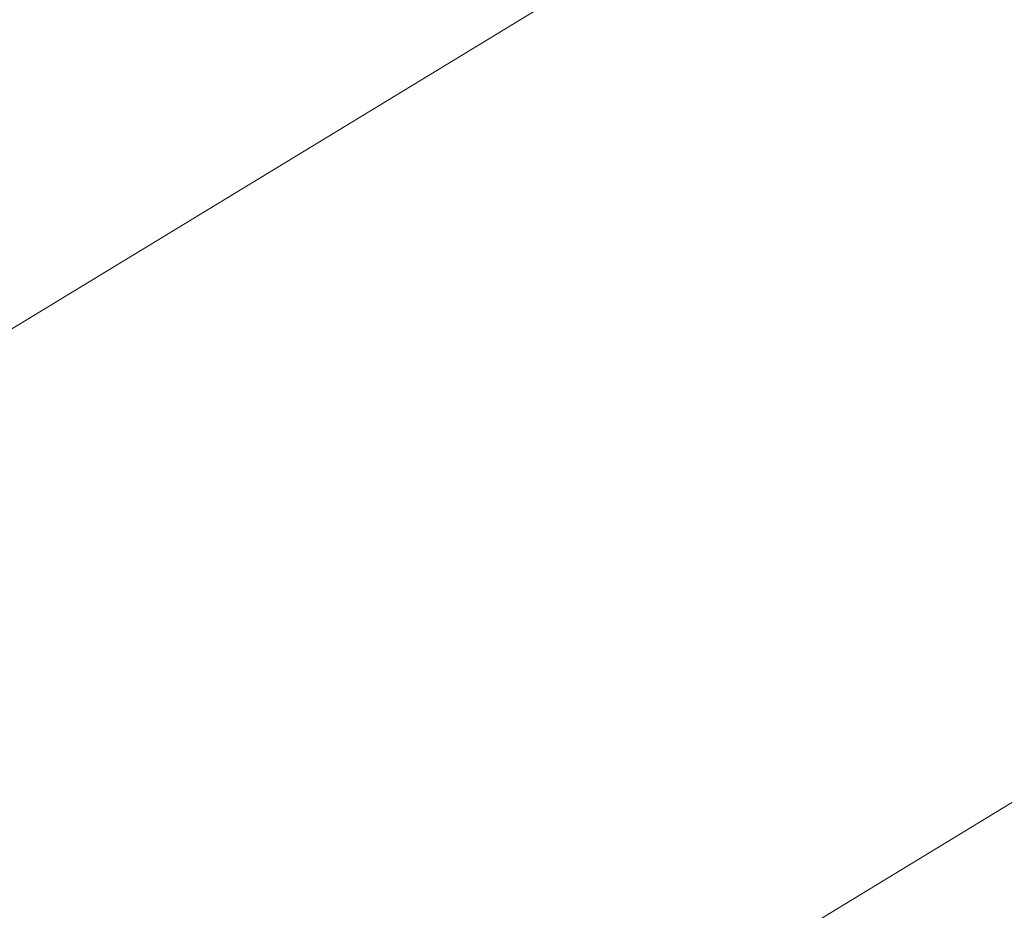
# Model space of a CAD drawing. Extents: x 1620613 to 1693141, y 557269 to 607790.
# Tile 665 of 1056: x 1620829.969 to 1620830.167, y 607313.892 to 607314.071. Entities that reach past the tile are written whole.
import ezdxf

# ---------------------------------------------------------------- set-up
doc = ezdxf.new("R2010")
doc.units = 0
doc.header["$LTSCALE"] = 10
doc.header["$MEASUREMENT"] = 0
doc.linetypes.add('DGN Style 2', pattern=[7.346996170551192, 4.408197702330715, -2.938798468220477])
doc.linetypes.add('DGN Style 3', pattern=[10.28579463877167, 7.346996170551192, -2.938798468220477])
doc.layers.add('DT_X_Contour_Minor', color=136, linetype='DGN Style 3', lineweight=0)
doc.layers.add('SV_X_Top_of_Bank', color=97, linetype='DGN Style 2', lineweight=0)

# ---------------------------------------------------------------- blocks, each defined once
blk = doc.blocks.new('*U1004')
at = {"layer": 'DT_X_Contour_Minor', "transparency": 33554559, "flags": 128}
for points, elevation in [([(-12.97496903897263, 53.37573901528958), (-18.23852390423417, 49.62931276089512), (-19.27099995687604, 48.89497000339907), (-20.11261888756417, 48.29755298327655), (-20.76338069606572, 47.83706170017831), (-21.22328538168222, 47.51349615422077), (-22.19522171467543, 46.83322234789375), (-22.74166912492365, 46.39068553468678), (-23.65205910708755, 45.57328044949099), (-24.92639166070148, 44.38100709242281), (-26.56466678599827, 42.81386546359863), (-31.41865721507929, 38.13499675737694), (-33.06481164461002, 36.56212443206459), (-34.36278211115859, 35.35265898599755), (-35.31256861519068, 34.50660041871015), (-35.91417115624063, 34.02394873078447), (-37.05419931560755, 33.22142006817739), (-37.44686802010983, 32.9528959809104), (-37.76985301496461, 32.7492202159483), (-38.02315429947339, 32.6103927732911), (-38.20677187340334, 32.53641365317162), (-38.60350712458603, 32.42560042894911), (-38.78020298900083, 32.35138943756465), (-39.0127391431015, 32.21186638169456), (-39.30111558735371, 32.00703126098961), (-39.64533232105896, 31.73688407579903), (-40.63769733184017, 30.92940882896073), (-41.02660875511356, 30.65951587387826), (-41.44906926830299, 30.45544344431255), (-41.90507887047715, 30.31719153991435), (-42.39463756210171, 30.24476016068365), (-43.74485952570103, 30.13937051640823), (-44.25464801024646, 30.10434035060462), (-44.7713469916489, 30.07829208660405), (-45.2949564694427, 30.06122572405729), (-45.82547644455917, 30.05314126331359), (-48.31736081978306, 30.03637154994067), (-50.71730723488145, 29.00671070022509), (-51.34218582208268, 28.73839608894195), (-52.18827312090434, 28.37473547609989), (-53.25556913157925, 27.91572886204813), (-54.54407385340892, 27.36137624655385), (-58.27503139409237, 25.75597460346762), (-59.63144519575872, 25.16984402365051), (-60.90246844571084, 24.61550351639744), (-62.08810114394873, 24.09295308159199), (-63.18834329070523, 23.60219271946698), (-66.00846827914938, 22.33588518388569), (-67.12218662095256, 21.83661336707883), (-68.34824790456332, 21.28852856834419), (-69.68665212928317, 20.6916307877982), (-71.13739929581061, 20.04592002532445), (-75.15584899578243, 18.25894068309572), (-76.6348157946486, 17.60056028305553), (-78.05787891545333, 16.96565358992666), (-79.42503835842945, 16.35422060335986), (-80.73629412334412, 15.7662613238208), (-84.15843792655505, 14.22966818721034), (-85.416614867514, 13.66403341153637), (-86.62453783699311, 13.11957393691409), (-87.78220683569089, 12.59628976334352), (-88.88962186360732, 12.09418089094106), (-91.77572330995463, 10.78345763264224), (-92.85674899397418, 10.29300645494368), (-93.93524996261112, 9.804695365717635), (-95.01122621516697, 9.31852436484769), (-96.08467775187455, 8.83449345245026), (-98.94384889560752, 7.546597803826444), (-99.9229301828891, 7.105634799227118), (-100.7157956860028, 6.74866752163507), (-101.32244540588, 6.475695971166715), (-101.7428793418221, 6.286720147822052), (-102.6157487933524, 5.894778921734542), (-102.9645121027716, 5.736403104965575), (-103.3561499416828, 5.555231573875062), (-103.7906623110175, 5.351264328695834), (-104.2680492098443, 5.124501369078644), (-105.5982469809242, 4.489405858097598), (-106.0508482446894, 4.273533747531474), (-106.4110037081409, 4.102239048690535), (-106.6787133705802, 3.975521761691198), (-106.8539772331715, 3.893381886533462), (-107.1980864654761, 3.7337787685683), (-107.3863440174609, 3.647221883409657), (-107.6930347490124, 3.507253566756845), (-108.1181586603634, 3.313873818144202), (-108.661715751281, 3.067082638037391), (-110.7965216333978, 2.098481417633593), (-111.1732024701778, 1.927646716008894), (-111.399154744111, 1.825253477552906), (-111.4743784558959, 1.791301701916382), (-111.4740036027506, 1.792018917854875), (-111.47424429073, 1.79208132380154), (-111.4752474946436, 1.791730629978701), (-111.4770132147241, 1.790966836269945), (-111.4898997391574, 1.784883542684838), (-111.4918796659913, 1.783998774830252), (-111.4932398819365, 1.783446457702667), (-111.4939803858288, 1.783226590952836), (-111.4951287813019, 1.783083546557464), (-111.4958629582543, 1.782857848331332), (-111.4972041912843, 1.782288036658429), (-111.4991524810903, 1.781374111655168), (-111.5017078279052, 1.780116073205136), (-111.5093314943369, 1.776302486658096), (-111.5127833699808, 1.774572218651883), (-111.5174212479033, 1.772241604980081), (-111.523245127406, 1.76931064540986), (-111.5302550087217, 1.765779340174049), (-111.5657351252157, 1.747899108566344), (-111.6409026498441, 1.582705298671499), (-111.7199048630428, 1.406909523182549), (-111.9246968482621, 0.9503195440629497), (-112.2552786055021, 0.2129353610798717), (-112.7116501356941, -0.8052430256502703), (-114.0963605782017, -3.894777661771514), (-114.6758191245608, -5.047626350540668), (-115.3756619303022, -6.189021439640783), (-116.1958889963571, -7.318962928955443), (-117.13650032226, -8.43745081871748), (-119.8053095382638, -11.40481372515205), (-120.6890922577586, -12.38773940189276), (-121.3388335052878, -13.11099425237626), (-121.7545332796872, -13.57457827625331), (-121.936191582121, -13.77849147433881), (-122.1085584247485, -13.97603223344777), (-122.1659047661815, -14.04122878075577), (-122.208668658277, -14.08866285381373), (-122.2368501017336, -14.11833445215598), (-122.2504490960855, -14.13024357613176), (-122.2672698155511, -14.13831794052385), (-122.5394817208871, -14.30356690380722), (-123.3435018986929, -14.79325802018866), (-124.6793303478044, -15.60739128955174), (-126.5469670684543, -16.74596671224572), (-132.2364093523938, -20.21475737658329), (-134.105265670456, -21.35392835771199), (-135.4447529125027, -22.1698483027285), (-136.2548710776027, -22.6625172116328), (-136.535620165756, -22.83193508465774), (-136.5784589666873, -22.85271469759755), (-136.9735989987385, -23.04533367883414), (-138.1268899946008, -23.60760591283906), (-140.0383319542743, -24.53953139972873), (-142.7079248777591, -25.84111013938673), (-150.8377072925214, -29.80485778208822), (-153.553987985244, -31.12529474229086), (-155.6054932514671, -32.11379489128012), (-156.9922230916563, -32.77035822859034), (-157.7141775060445, -33.09498475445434), (-158.7530220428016, -33.51807307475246), (-159.1169006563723, -33.66791115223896), (-159.429403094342, -33.80010914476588), (-159.6905293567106, -33.914667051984), (-159.900279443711, -34.01158487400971), (-160.3911114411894, -34.24651228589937), (-160.6043641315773, -34.31711445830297), (-160.875998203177, -34.35272541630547), (-161.2060136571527, -34.35334516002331), (-161.5944104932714, -34.31897368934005), (-162.7079772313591, -34.18066148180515), (-163.2592593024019, -34.23995228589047), (-164.0779304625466, -34.5215588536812), (-165.1639907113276, -35.02548118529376), (-166.5174400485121, -35.75171928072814), (-170.4831570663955, -37.98477522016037), (-171.9733739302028, -38.79770512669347), (-173.4697367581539, -39.56170289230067), (-174.9722455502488, -40.27676851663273), (-176.4809003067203, -40.94290199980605), (-180.5121742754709, -42.65401510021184), (-181.9454305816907, -43.25916436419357), (-183.2217440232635, -43.79127733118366), (-184.3411146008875, -44.25035400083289), (-185.3035423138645, -44.63639437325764), (-187.6607590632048, -45.56845363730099), (-188.439663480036, -45.87757573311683), (-189.0084641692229, -46.10589757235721), (-189.3671611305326, -46.25341915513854), (-189.5157543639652, -46.32014048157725), (-189.6318646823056, -46.39033034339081), (-189.947246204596, -46.58210706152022), (-190.8063080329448, -47.10479481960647), (-192.2090501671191, -47.95839361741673), (-194.1554726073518, -49.14290345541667), (-200.070839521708, -52.74281107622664), (-202.0672929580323, -53.95756140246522), (-203.620128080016, -54.90188166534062), (-204.7293448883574, -55.57577186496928), (-205.3949433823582, -55.97923200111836), (-206.5783816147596, -56.69455228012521), (-207.1627002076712, -57.0351443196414), (-208.0280773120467, -57.52043022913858), (-209.1745129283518, -58.15041000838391), (-210.602007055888, -58.92508365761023), (-217.9194495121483, -62.87784638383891), (-219.0398206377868, -63.30538070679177), (-219.2505596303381, -63.38580907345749), (-219.4026175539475, -63.44386517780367), (-219.4959944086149, -63.4795490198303), (-219.5306901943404, -63.49286059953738), (-219.5449708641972, -63.49852846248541), (-219.9455073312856, -63.65250679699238), (-221.1364062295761, -64.11019090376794), (-223.1176675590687, -64.87158078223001), (-225.8892913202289, -65.93667643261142), (-234.3341045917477, -69.18187252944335), (-237.1589949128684, -70.26825595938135), (-239.3000559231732, -71.09350917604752), (-240.7572876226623, -71.65763217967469), (-241.5306900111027, -71.96062497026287), (-242.6813239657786, -72.4204321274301), (-243.1614611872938, -72.6108825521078), (-243.7388973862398, -72.8373784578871), (-244.4136325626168, -73.09991984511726), (-245.1856667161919, -73.39850671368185), (-247.3741564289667, -74.24279900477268), (-248.1301286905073, -74.5302451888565), (-248.7566781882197, -74.75936452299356), (-249.2538049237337, -74.9301570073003), (-249.621508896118, -75.04262264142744), (-250.4294891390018, -75.2647618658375), (-250.7628191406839, -75.3474297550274), (-251.1568239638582, -75.42882900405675), (-251.6115036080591, -75.50895961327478), (-252.1268580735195, -75.58782158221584), (-253.5820364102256, -75.79642864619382), (-253.8311110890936, -75.9429288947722), (-253.486951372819, -76.22597434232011), (-252.5495572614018, -76.64556498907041), (-251.0189287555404, -77.20170083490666), (-246.146273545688, -78.86679002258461), (-244.4649413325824, -79.35867311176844), (-243.0754360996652, -79.58550548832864), (-241.9777578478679, -79.54728715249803), (-241.1719065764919, -79.2440181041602), (-239.4120724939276, -78.08189969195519), (-238.3887614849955, -77.9497620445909), (-236.63870402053, -78.42493791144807), (-234.1619001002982, -79.50742729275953), (-230.958349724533, -81.19723018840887), (-221.4465534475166, -86.51312259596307), (-218.2689537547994, -88.2483904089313), (-215.870001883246, -89.46727454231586), (-214.2496978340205, -90.16977499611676), (-213.4080416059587, -90.35589177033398), (-212.2018220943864, -90.16369159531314), (-211.7173712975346, -90.05016763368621), (-211.1686835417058, -89.85374587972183), (-210.5557588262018, -89.5744263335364), (-209.8785971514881, -89.2122089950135), (-207.9871834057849, -88.13576570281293), (-207.2598276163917, -87.73568616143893), (-206.4963205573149, -87.3427800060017), (-205.6966622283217, -86.95704723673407), (-204.8608526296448, -86.57848785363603), (-202.5838253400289, -85.5785606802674), (-201.6978803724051, -85.19815493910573), (-200.7478159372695, -84.80688309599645), (-199.7336320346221, -84.40474515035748), (-198.6553286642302, -83.99174110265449), (-195.6943603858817, -82.8759088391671), (-194.6341527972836, -82.46128209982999), (-193.6742562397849, -82.05427607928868), (-192.8146707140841, -81.65489077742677), (-192.0553962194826, -81.26312619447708), (-190.164412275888, -80.22858159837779), (-189.4299198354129, -79.8490462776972), (-188.6446804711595, -79.48634876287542), (-187.8086941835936, -79.14048905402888), (-186.9219609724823, -78.81146715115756), (-184.489676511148, -77.95652581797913), (-183.6682467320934, -77.66674950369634), (-183.0281707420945, -77.43862656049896), (-182.5694485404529, -77.27215698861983), (-182.2920801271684, -77.16734078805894), (-181.7942360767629, -76.97003541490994), (-181.4727164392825, -76.8460657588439), (-180.8815405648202, -76.62213582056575), (-180.020708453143, -76.29824559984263), (-178.8902201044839, -75.87439509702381), (-175.5160428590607, -74.6108467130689), (-174.1374128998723, -74.0889399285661), (-172.5321559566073, -73.47088086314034), (-170.7002720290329, -72.75666951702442), (-168.6417611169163, -71.9463058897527), (-162.8502293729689, -69.65713317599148), (-160.9177755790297, -68.89397842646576), (-159.4640630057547, -68.32139371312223), (-158.4890916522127, -67.93937903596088), (-157.9928615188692, -67.74793439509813), (-157.3079027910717, -67.49150873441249), (-156.9997807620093, -67.3549183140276), (-156.5891337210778, -67.13746629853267), (-156.0759616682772, -66.83915268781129), (-155.4602646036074, -66.45997748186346), (-153.681705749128, -65.34102813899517), (-152.9905622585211, -64.92661636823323), (-152.2510509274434, -64.52259306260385), (-151.4631717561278, -64.12895822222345), (-150.6269247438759, -63.74571184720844), (-148.3324422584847, -62.73757280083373), (-147.3215041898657, -62.30315822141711), (-146.0095518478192, -61.75601876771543), (-144.396585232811, -61.09615443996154), (-142.4826043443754, -60.32356523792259), (-136.9773029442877, -58.1130275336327), (-135.0877443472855, -57.36494984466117), (-133.5480446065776, -56.7786200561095), (-132.3582037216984, -56.35403816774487), (-131.5182216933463, -56.09120417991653), (-129.7447480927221, -55.60597741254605), (-129.1324703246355, -55.42479296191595), (-128.6257422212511, -55.24515968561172), (-128.2245637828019, -55.06707758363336), (-127.9289350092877, -54.89054665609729), (-127.281324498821, -54.42186574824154), (-127.0331768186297, -54.27186610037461), (-126.774441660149, -54.17337783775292), (-126.5051190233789, -54.12640096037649), (-126.2252089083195, -54.1309354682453), (-125.4646652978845, -54.21170933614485), (-125.184771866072, -54.25412879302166), (-124.9154992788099, -54.32080676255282), (-124.6568475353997, -54.41174324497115), (-124.4088166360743, -54.52693824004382), (-123.2761210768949, -55.12111808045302), (-120.9683138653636, -54.07985642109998), (-120.5213954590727, -53.87953848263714), (-120.1697004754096, -53.72483966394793), (-119.9132289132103, -53.61575996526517), (-119.7519807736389, -53.55229938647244), (-119.448950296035, -53.44389666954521), (-119.3324112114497, -53.39908423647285), (-119.2100668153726, -53.34594897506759), (-119.0819171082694, -53.28449088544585), (-118.9479620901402, -53.21470996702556), (-118.5830082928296, -53.01753041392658), (-118.4615150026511, -52.95206241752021), (-118.3707504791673, -52.90354309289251), (-118.310714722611, -52.87197244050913), (-118.2814077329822, -52.85735045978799), (-118.2442274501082, -52.84095674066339), (-118.2223975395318, -52.83138939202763), (-118.1847930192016, -52.81498263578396), (-118.1314138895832, -52.79173647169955), (-118.0622601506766, -52.76165089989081), (-117.8568173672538, -52.67230349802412), (-117.7893088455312, -52.64283211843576), (-117.7408653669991, -52.62142853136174), (-117.7114869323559, -52.60809273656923), (-117.7011735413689, -52.60282473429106), (-117.6990912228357, -52.59953378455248), (-117.6219161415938, -52.56608089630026), (-117.3919526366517, -52.46819044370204), (-117.0092007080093, -52.30586242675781), (-116.4736603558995, -52.07909684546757), (-114.8418348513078, -51.38847187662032), (-114.2584243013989, -51.13975300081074), (-113.7320617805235, -50.91156510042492), (-113.2627472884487, -50.70390817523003), (-112.8504808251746, -50.51678222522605), (-111.827167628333, -50.04515432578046), (-111.4299765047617, -49.86301165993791), (-111.0058880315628, -49.67030458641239), (-110.554902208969, -49.46703310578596), (-110.0770190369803, -49.25319721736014), (-108.7668007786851, -48.66888230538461), (-108.1837557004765, -48.40975003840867), (-107.4172841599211, -48.07058942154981), (-106.4673861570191, -47.65140045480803), (-105.3340616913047, -47.1521831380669), (-102.0672944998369, -45.7142324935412), (-100.8118101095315, -45.16053824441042), (-99.49543233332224, -44.57791848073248), (-98.11816117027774, -43.96637320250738), (-96.6799966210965, -43.32590240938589), (-92.76369997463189, -41.5794129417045), (-91.26805140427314, -40.91111520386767), (-89.7183281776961, -40.21608909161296), (-88.11453029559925, -39.49433460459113), (-86.45665775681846, -38.74585174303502), (-81.96356477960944, -36.71425961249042), (-80.376238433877, -35.99667696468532), (-78.98407913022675, -35.36762311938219), (-77.78708686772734, -34.82709807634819), (-76.78526164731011, -34.37510183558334), (-74.37395044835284, -33.28781693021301), (-73.40075753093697, -32.84989111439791), (-72.28966217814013, -32.35157734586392), (-71.0406643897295, -31.79287562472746), (-69.65376416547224, -31.17378595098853), (-65.77149365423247, -29.44236288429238), (-64.39948722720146, -28.82964148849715), (-63.19517082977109, -28.29004460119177), (-62.15854446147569, -27.82357222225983), (-61.28960812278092, -27.43022435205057), (-59.19603125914, -26.4787960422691), (-58.48592494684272, -26.15550063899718), (-57.92578865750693, -25.89918566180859), (-57.5156223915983, -25.70985111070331), (-57.25542614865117, -25.58749698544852), (-56.76152953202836, -25.35052655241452), (-56.57630622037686, -25.26119396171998), (-56.39105874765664, -25.1709240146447), (-56.20578711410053, -25.07971671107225), (-56.02049131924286, -24.98757205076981), (-55.52633698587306, -24.74060314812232), (-55.30042485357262, -24.63030785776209), (-54.99330420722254, -24.48464866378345), (-54.60497504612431, -24.30362556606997), (-54.13543737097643, -24.08723856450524), (-52.77505888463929, -23.46305468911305), (-52.32862941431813, -23.25845270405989), (-52.00962486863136, -23.11278465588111), (-51.81804524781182, -23.02605054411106), (-51.75389055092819, -22.99825036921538), (-51.7527112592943, -23.00269515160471), (-51.74679713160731, -23.0014682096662), (-51.72993921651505, -22.99445379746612), (-51.70213751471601, -22.98165191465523), (-51.66339202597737, -22.96306256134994), (-51.54547900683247, -22.90577432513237), (-51.4807063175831, -22.87435065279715), (-51.37482301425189, -22.82304581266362), (-51.22782909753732, -22.75185980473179), (-51.03972456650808, -22.66079262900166), (-50.06597865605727, -22.18942308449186), (-49.91738080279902, -19.29318748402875), (-49.7747274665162, -18.57272255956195), (-49.41045225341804, -17.65257161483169), (-48.82455516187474, -16.53273464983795), (-48.01703619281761, -15.21321166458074), (-45.56815643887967, -11.42823567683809), (-44.5813649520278, -10.10869638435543), (-43.4576503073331, -8.988810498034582), (-42.19701250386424, -8.068578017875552), (-40.79945154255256, -7.347998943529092), (-36.8900581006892, -5.692659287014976), (-35.57871418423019, -5.137401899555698), (-34.57672751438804, -4.713134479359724), (-33.88409809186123, -4.419857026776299), (-33.50082591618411, -4.257569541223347), (-32.89124311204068, -3.999456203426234), (-32.47245559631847, -3.751525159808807), (-31.67328015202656, -3.201317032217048), (-30.49371677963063, -2.348831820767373), (-28.93376547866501, -1.194069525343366), (-24.26671143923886, 2.288332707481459), (-22.57535403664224, 3.526794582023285), (-21.00157235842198, 4.630378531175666), (-19.54536640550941, 5.599084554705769), (-18.20673617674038, 6.432912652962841), (-14.79382320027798, 8.476617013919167), (-13.65435439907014, 9.162094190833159), (-12.79563272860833, 9.68574745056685), (-12.21765818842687, 10.04757679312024), (-11.9204307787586, 10.24758221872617), (-11.50215386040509, 10.5651647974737), (-11.15945073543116, 10.78888552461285), (-10.4450490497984, 11.22186077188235), (-9.358948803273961, 11.86409053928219), (-7.901149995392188, 12.71557482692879), (-3.518088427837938, 15.26520562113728), (-1.963884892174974, 16.17127600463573), (-0.5885704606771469, 16.97726405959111), (0.6078548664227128, 17.683169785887), (1.625391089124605, 18.28899318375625), (4.100302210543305, 19.77107914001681), (5.143483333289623, 20.40318336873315), (6.416843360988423, 21.18793158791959), (7.920382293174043, 22.12532379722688), (9.654100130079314, 23.21535999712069), (14.58425290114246, 26.32564851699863), (16.28994077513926, 27.41252801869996), (17.70938981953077, 28.34045013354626), (18.84260003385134, 29.10941486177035), (19.68957141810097, 29.71942220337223), (21.56651000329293, 31.13416526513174), (22.22825845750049, 31.49463311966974), (22.80579988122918, 31.51497938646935), (23.29913427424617, 31.19520406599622), (23.70826163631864, 30.5353071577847), (25.42103958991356, 26.66217121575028)], -0.1999585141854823), ([(-15.21616715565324, 53.13950447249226), (-19.81874134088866, 49.86354265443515), (-20.72156229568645, 49.22141635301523), (-21.45749336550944, 48.69902108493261), (-22.02653455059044, 48.29635685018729), (-22.42868585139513, 48.01342364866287), (-23.27856947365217, 47.41857648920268), (-23.80416834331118, 46.98556298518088), (-24.74355223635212, 46.13265784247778), (-26.09672115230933, 44.85986106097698), (-27.86367509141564, 43.16717264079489), (-33.12726562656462, 38.09348133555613), (-34.87997650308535, 36.41065848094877), (-36.19041623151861, 35.16745839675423), (-37.05858481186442, 34.36388108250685), (-37.48448224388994, 33.99992653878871), (-38.03051386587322, 33.61554478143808), (-38.21858775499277, 33.48693160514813), (-38.37328570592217, 33.38937839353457), (-38.49460771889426, 33.32288514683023), (-38.5825537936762, 33.28745186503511), (-38.77257540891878, 33.23437640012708), (-38.88521126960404, 33.17604471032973), (-39.08060264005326, 33.04085623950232), (-39.3587495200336, 32.82881098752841), (-39.71965190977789, 32.53990895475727), (-40.79239896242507, 31.66702782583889), (-41.21281239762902, 31.37527341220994), (-41.66949241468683, 31.15467101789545), (-42.16243901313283, 31.00522064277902), (-42.6916521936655, 30.92692228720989), (-44.15124278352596, 30.8129960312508), (-44.65910627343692, 30.77541925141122), (-45.08800380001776, 30.74813360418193), (-45.43793536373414, 30.73113908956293), (-45.7089009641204, 30.72443570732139), (-46.78915318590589, 30.71716589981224), (-50.25550565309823, 29.22997960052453), (-51.06818505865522, 28.88110715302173), (-52.02064364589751, 28.47185536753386), (-53.11288141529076, 28.00222424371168), (-54.34489836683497, 27.47221378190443), (-57.81664914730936, 25.97834676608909), (-59.108489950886, 25.4196177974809), (-60.38019927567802, 24.86383115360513), (-61.63177712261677, 24.31098683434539), (-62.86322349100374, 23.76108483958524), (-66.12023850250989, 22.29860262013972), (-67.36429721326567, 21.74074830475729), (-68.65371208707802, 21.16404702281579), (-69.9884831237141, 20.56849877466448), (-71.36861032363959, 19.95410356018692), (-75.10942440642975, 18.29058703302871), (-76.51567851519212, 17.66446206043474), (-77.92883027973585, 17.03372453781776), (-79.34887969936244, 16.39837446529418), (-80.77582677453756, 15.75841184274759), (-84.59021584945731, 14.04569478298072), (-85.96780275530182, 13.42649090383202), (-87.23977166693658, 12.8534170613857), (-88.40612258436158, 12.32647325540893), (-89.46685550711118, 11.84565948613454), (-92.15465264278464, 10.62499615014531), (-93.16140094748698, 10.16824392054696), (-94.16579800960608, 9.713484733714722), (-95.16784382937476, 9.260718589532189), (-96.16753840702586, 8.809945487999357), (-98.83025562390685, 7.610541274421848), (-99.75191201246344, 7.19545492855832), (-100.5198432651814, 6.84974905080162), (-101.1340493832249, 6.573423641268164), (-101.5945303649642, 6.366478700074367), (-102.6175128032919, 5.907132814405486), (-103.011255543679, 5.728681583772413), (-103.425246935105, 5.537837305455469), (-103.8594869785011, 5.334599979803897), (-104.3139756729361, 5.1189696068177), (-105.5529437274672, 4.527431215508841), (-105.9805033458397, 4.32358178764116), (-106.3339561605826, 4.1556872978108), (-106.613302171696, 4.023747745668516), (-106.818541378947, 3.927763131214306), (-107.2670368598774, 3.719744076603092), (-107.4843943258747, 3.619638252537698), (-107.8000951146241, 3.475335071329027), (-108.2141392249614, 3.286834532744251), (-108.7265266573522, 3.054136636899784), (-110.2240175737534, 2.374679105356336), (-110.7152033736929, 2.152073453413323), (-111.0656425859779, 1.993849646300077), (-111.2753352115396, 1.900007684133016), (-111.3442812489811, 1.870547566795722), (-111.3404752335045, 1.87782971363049), (-111.3429190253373, 1.878463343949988), (-111.3531049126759, 1.874902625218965), (-111.371032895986, 1.867147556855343), (-111.3967029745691, 1.855198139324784), (-111.4754793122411, 1.817740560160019), (-111.5018743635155, 1.805381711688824), (-111.5219772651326, 1.796398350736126), (-111.5357880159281, 1.79079047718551), (-111.5433066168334, 1.788558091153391), (-111.5549666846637, 1.787105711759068), (-111.5624210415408, 1.784814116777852), (-111.5760390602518, 1.779028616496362), (-111.5958207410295, 1.769749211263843), (-111.6217660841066, 1.756975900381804), (-111.6991718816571, 1.718255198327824), (-111.7342200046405, 1.700687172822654), (-111.7813100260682, 1.677023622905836), (-111.8404419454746, 1.647264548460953), (-111.9116157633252, 1.611409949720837), (-112.2718580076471, 1.429865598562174), (-113.0350606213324, -0.2474059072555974), (-113.2177541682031, -0.6502334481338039), (-113.4387479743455, -1.13988542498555), (-113.6980420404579, -1.716361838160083), (-113.9956363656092, -2.379662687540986), (-114.8402882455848, -4.264230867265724), (-115.2146300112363, -4.99066763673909), (-115.7041663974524, -5.756551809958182), (-116.3088974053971, -6.561883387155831), (-117.0288230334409, -7.406662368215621), (-120.6572634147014, -11.44100822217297), (-121.7109238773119, -12.4702595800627), (-121.9242665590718, -12.67251216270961), (-122.1127258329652, -12.838162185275), (-122.2763016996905, -12.96720964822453), (-122.4149941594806, -13.0596545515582), (-122.7516628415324, -13.25737088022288), (-123.1181484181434, -13.47519358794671), (-123.9651036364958, -13.98037446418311), (-125.2925284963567, -14.77291350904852), (-127.1004229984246, -15.85281072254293), (-132.5621011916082, -19.11568085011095), (-134.3564604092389, -20.18775530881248), (-135.643279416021, -20.95682608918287), (-136.4225582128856, -21.4228931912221), (-136.6942967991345, -21.5859566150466), (-136.7422127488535, -21.61678750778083), (-136.7928334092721, -21.64935871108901), (-136.9087584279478, -21.72394915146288), (-137.0899878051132, -21.84055882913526), (-137.3365215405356, -21.99918774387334), (-138.0810173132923, -22.47822383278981), (-138.3978712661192, -22.6746115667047), (-138.790061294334, -22.90449770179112), (-139.2575873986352, -23.16788223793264), (-139.8004495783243, -23.46476517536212), (-142.5095905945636, -24.92838181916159), (-153.1870326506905, -30.13426355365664), (-155.2248335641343, -31.12493864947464), (-156.7621897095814, -31.86587176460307), (-157.7991010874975, -32.35706289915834), (-158.3355676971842, -32.59851205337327), (-159.0988856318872, -32.90938715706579), (-159.3740378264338, -33.02320973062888), (-159.6270059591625, -33.13152112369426), (-159.8577900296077, -33.23432133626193), (-160.0663900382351, -33.33161036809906), (-160.5930779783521, -33.58369954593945), (-160.8051329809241, -33.66154300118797), (-161.0462820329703, -33.70600648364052), (-161.3165251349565, -33.71708999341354), (-161.615862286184, -33.69479353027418), (-162.4528867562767, -33.59082966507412), (-162.9269289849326, -33.66899306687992), (-163.721287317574, -33.98145617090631), (-164.8359617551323, -34.52821897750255), (-166.2709522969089, -35.30928148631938), (-170.5246818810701, -37.7045144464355), (-172.1231266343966, -38.57648387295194), (-173.7281637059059, -39.39596743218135), (-175.339793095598, -40.16296512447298), (-176.9580148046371, -40.87747694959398), (-181.2820624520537, -42.71286066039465), (-182.7909117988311, -43.35069092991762), (-184.0744241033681, -43.88764395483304), (-185.1325993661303, -44.32371973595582), (-185.9654375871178, -44.65891827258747), (-187.8858901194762, -45.41827804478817), (-188.520472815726, -45.67012349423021), (-188.9838815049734, -45.85614001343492), (-189.2761161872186, -45.97632760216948), (-189.3971768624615, -46.0306862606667), (-189.4917733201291, -46.08787077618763), (-189.8211518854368, -46.28819430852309), (-190.7383402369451, -46.84627651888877), (-192.2433383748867, -47.76211740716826), (-194.3361462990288, -49.03571697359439), (-200.7007138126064, -52.90899405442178), (-202.8180694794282, -54.19743101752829), (-204.3967108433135, -55.15778409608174), (-205.4366379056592, -55.79005328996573), (-205.9378506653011, -56.09423859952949), (-206.5561322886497, -56.46795424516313), (-206.8614067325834, -56.64589492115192), (-207.3135188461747, -56.89943021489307), (-207.912468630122, -57.22856012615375), (-208.6582560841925, -57.63328465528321), (-212.4812187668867, -59.69838656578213), (-217.9525532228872, -61.78625121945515), (-218.9816974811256, -62.17902329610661), (-219.7242726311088, -62.46254038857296), (-220.1802786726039, -62.63680249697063), (-220.3497156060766, -62.70180962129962), (-220.4194552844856, -62.72948864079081), (-220.8007980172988, -62.87632058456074), (-221.8925214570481, -63.29605715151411), (-223.6946256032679, -63.98869834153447), (-226.2071104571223, -64.95424415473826), (-233.8542443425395, -67.8929058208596), (-236.4554405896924, -68.89391066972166), (-238.5236789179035, -69.69292896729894), (-240.0589593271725, -70.28996071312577), (-241.0612818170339, -70.68500590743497), (-243.0235312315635, -71.46914435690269), (-243.7578034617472, -71.7613185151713), (-244.4889330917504, -72.04973715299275), (-245.2169201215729, -72.33440027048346), (-245.9417645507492, -72.61530786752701), (-247.8704928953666, -73.35938743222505), (-248.5630352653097, -73.6199460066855), (-249.1941161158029, -73.8435620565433), (-249.7637354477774, -74.0302355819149), (-250.271893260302, -74.17996658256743), (-251.5450320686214, -74.52999255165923), (-252.0702619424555, -74.6602527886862), (-252.691097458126, -74.78851402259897), (-253.4075386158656, -74.91477625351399), (-254.2195854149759, -75.03903948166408), (-256.5125177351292, -75.36774275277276), (-256.9049860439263, -75.59858398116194), (-256.3626917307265, -76.04458021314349), (-254.8856347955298, -76.705731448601), (-252.4738152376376, -77.58203768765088), (-244.7959462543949, -80.20572766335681), (-242.204642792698, -81.01907846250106), (-240.1891341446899, -81.49136337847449), (-238.7494203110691, -81.62258241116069), (-237.8855012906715, -81.41273556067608), (-236.3494436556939, -80.39838944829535), (-235.4562545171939, -80.28305411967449), (-233.928730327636, -80.69780771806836), (-231.7668710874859, -81.64265024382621), (-228.9706767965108, -83.11758169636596), (-220.6683786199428, -87.75751747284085), (-217.8834685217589, -89.27032145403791), (-215.7554618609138, -90.32878156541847), (-214.2843586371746, -90.93289780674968), (-213.4701588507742, -91.08267017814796), (-212.174830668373, -90.87627134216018), (-211.6545913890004, -90.75436087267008), (-211.0653696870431, -90.54342859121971), (-210.4071655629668, -90.2434744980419), (-209.6799790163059, -89.85449859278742), (-207.6488383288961, -88.69853376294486), (-206.8963358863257, -88.28145190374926), (-206.1621840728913, -87.89717994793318), (-205.4463828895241, -87.54571789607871), (-204.7489323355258, -87.22706574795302), (-202.9135316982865, -86.42107322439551), (-202.161806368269, -86.10027413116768), (-201.2831808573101, -85.74237124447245), (-200.277655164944, -85.347364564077), (-199.1452292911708, -84.91525409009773), (-195.9562267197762, -83.71348776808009), (-194.8143689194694, -83.26692920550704), (-193.7805474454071, -82.82857825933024), (-192.8547622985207, -82.39843492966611), (-192.0370134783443, -81.97649921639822), (-190.0003983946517, -80.86228080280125), (-189.2093401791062, -80.45351616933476), (-188.3636268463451, -80.06288607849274), (-187.4632583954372, -79.69039053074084), (-186.5082348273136, -79.33602952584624), (-183.88863182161, -78.41524623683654), (-183.0039409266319, -78.10315325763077), (-182.3145704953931, -77.85746178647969), (-181.8205205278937, -77.67817182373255), (-181.5217910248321, -77.56528336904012), (-180.9856063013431, -77.35278283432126), (-180.6732185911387, -77.23195806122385), (-180.1381940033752, -77.02885914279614), (-179.3805325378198, -76.74348607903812), (-178.4002341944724, -76.37583887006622), (-175.4892561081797, -75.28574745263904), (-174.2415284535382, -74.81242216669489), (-172.6815790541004, -74.21001487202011), (-170.8094079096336, -73.47852556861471), (-168.6250150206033, -72.6179542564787), (-162.3836716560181, -70.15098807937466), (-160.3075015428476, -69.33094668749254), (-158.7599987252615, -68.72104714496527), (-157.7411632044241, -68.32128945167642), (-157.2509949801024, -68.131673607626), (-156.6487694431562, -67.906220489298), (-156.3778641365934, -67.78612823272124), (-156.0168173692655, -67.59494130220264), (-155.5656291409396, -67.33265969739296), (-155.0242994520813, -66.99928341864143), (-153.4605650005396, -66.01548710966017), (-152.8529017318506, -65.65113033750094), (-152.2027127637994, -65.29590725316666), (-151.5099980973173, -64.94981785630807), (-150.7747577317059, -64.61286214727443), (-148.7574158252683, -63.72649183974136), (-147.8165163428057, -63.32364140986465), (-146.5068243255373, -62.77986785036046), (-144.8283397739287, -62.09517116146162), (-142.7810626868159, -61.26955134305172), (-136.8299337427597, -58.88000098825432), (-134.7873558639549, -58.07134284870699), (-133.1229689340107, -57.4375311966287), (-131.8367729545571, -56.97856603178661), (-130.9287679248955, -56.69444735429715), (-129.0116757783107, -56.16992619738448), (-128.3709055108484, -55.98933264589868), (-127.8864138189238, -55.84094285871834), (-127.5582007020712, -55.72475683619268), (-127.3862661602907, -55.64077457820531), (-127.1361454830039, -55.45976024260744), (-127.0158877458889, -55.40442056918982), (-126.8427050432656, -55.37416230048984), (-126.6165973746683, -55.36898543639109), (-126.3375647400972, -55.38888997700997), (-125.5229110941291, -55.47541062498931), (-125.2490449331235, -55.50724031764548), (-125.0384366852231, -55.53783890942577), (-124.8910863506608, -55.56720640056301), (-124.8069939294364, -55.59534279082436), (-124.5621644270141, -55.72377337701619), (-121.6953630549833, -54.43029862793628), (-121.1401926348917, -54.18145993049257), (-120.7033105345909, -53.98929015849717), (-120.3847167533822, -53.85378931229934), (-120.1844112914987, -53.77495739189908), (-119.8079811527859, -53.64029750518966), (-119.6632141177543, -53.58463066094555), (-119.5112356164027, -53.51862504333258), (-119.3520456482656, -53.44228065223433), (-119.1856442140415, -53.35559748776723), (-118.732291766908, -53.11065735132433), (-118.5813705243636, -53.02933177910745), (-118.4686211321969, -52.96906016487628), (-118.394043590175, -52.92984250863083), (-118.3576378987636, -52.91167881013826), (-118.3114518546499, -52.8913142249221), (-118.2843343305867, -52.87942948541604), (-118.2376212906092, -52.8590487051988), (-118.1713127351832, -52.8301718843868), (-118.0854086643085, -52.79279902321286), (-117.8302037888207, -52.68181000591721), (-117.7463434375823, -52.64520010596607), (-117.6861660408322, -52.61861216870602), (-117.6496715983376, -52.60204619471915), (-117.6368601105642, -52.59550218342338), (-117.634273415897, -52.59141410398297), (-117.5621176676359, -52.55989399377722), (-117.3475904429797, -52.4683997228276), (-116.9906917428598, -52.31693129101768), (-116.4914215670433, -52.10548869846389), (-114.970205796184, -51.46167623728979), (-114.4185916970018, -51.22624495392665), (-113.9046612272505, -51.00281044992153), (-113.4284143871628, -50.79137272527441), (-112.9898511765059, -50.59193177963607), (-111.8705941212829, -50.07608496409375), (-111.4361631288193, -49.87686495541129), (-110.9723129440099, -49.66609004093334), (-110.479043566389, -49.44376022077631), (-109.9563549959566, -49.20987549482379), (-108.5232932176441, -48.57077635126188), (-107.9104807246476, -48.29830772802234), (-107.1468395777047, -47.96022621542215), (-106.2323697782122, -47.55653181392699), (-105.1670713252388, -47.08722452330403), (-102.1251705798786, -45.74825456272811), (-100.9267181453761, -45.21956756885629), (-99.6127864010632, -44.63773405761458), (-98.18337534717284, -44.00275402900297), (-96.63848498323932, -43.31462748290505), (-92.36480493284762, -41.40876133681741), (-90.7662950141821, -40.69468151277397), (-89.1760252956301, -39.98184164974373), (-87.59399577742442, -39.27024174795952), (-86.02020645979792, -38.55988180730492), (-81.83442187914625, -36.66724191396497), (-80.35566188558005, -35.99873885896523), (-79.05872034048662, -35.41270961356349), (-77.94359724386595, -34.90915417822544), (-77.01029259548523, -34.48807255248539), (-74.76390479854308, -33.47515329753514), (-73.82803864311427, -33.05414123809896), (-72.70523102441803, -32.55079450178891), (-71.39548194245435, -31.96511308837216), (-69.89879139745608, -31.29709699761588), (-65.65836132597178, -29.40594118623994), (-64.17550338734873, -28.7438384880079), (-62.90725212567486, -28.17589725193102), (-61.85360754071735, -27.70211747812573), (-61.01456963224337, -27.32249916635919), (-59.06327744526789, -26.43573228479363), (-58.40143171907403, -26.13440883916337), (-57.87936368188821, -25.89551366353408), (-57.49707333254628, -25.71904675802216), (-57.25456067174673, -25.60500812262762), (-56.79423049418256, -25.38414278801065), (-56.61580828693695, -25.29798916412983), (-56.42578929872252, -25.20517729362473), (-56.2241735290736, -25.1057071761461), (-56.01096097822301, -24.99957881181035), (-55.42693180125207, -24.70769217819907), (-55.17584401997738, -24.58463789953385), (-54.86060255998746, -24.43439003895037), (-54.48120742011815, -24.25694859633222), (-54.03765860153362, -24.05231357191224), (-52.76932351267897, -23.47036206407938), (-52.35306644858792, -23.27972813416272), (-52.05554657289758, -23.14428997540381), (-51.8767638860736, -23.0640475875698), (-51.81671838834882, -23.03900097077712), (-51.81491331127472, -23.04580435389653), (-51.80586088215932, -23.04392634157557), (-51.78005740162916, -23.03318976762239), (-51.73750286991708, -23.01359463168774), (-51.67819728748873, -22.98514093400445), (-51.49771433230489, -22.8974529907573), (-51.39857034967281, -22.84935450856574), (-51.23650061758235, -22.77082501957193), (-51.01150513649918, -22.66186452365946), (-50.72358390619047, -22.52247302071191), (-49.23312474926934, -21.80097365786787), (-49.14244847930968, -20.03365444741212), (-49.00203839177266, -19.51154287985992), (-48.6196693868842, -18.70263069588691), (-47.99534146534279, -17.6069178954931), (-47.12905462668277, -16.22440447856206), (-44.4963445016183, -12.15530121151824), (-43.46803317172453, -10.75049285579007), (-42.35763177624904, -9.587895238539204), (-41.16514031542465, -8.667508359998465), (-39.89055878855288, -7.989332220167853), (-36.38222129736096, -6.503810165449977), (-35.20540522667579, -6.00551539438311), (-34.30621013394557, -5.624772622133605), (-33.68463601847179, -5.361581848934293), (-33.34068288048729, -5.215943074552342), (-32.79363581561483, -4.984309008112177), (-32.37782533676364, -4.731976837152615), (-31.5406792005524, -4.148705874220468), (-30.2821974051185, -3.234496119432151), (-28.60237995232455, -1.989347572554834), (-23.56108586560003, 1.772300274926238), (-21.76660683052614, 3.090607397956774), (-20.1641402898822, 4.224292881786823), (-18.75368624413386, 5.173356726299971), (-17.53524469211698, 5.937798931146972), (-14.54208387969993, 7.730149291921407), (-13.53872524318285, 8.334381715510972), (-12.77351994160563, 8.802816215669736), (-12.24646797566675, 9.1354527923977), (-11.95756934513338, 9.332291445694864), (-11.50471077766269, 9.676130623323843), (-11.13367417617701, 9.918347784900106), (-10.3602082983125, 10.38711988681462), (-9.184313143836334, 11.08244692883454), (-7.605988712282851, 12.00432891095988), (-2.860551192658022, 14.76475411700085), (-1.204194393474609, 15.72995997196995), (0.2057978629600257, 16.5552586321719), (1.369425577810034, 17.24065009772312), (2.286688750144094, 17.78613436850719), (4.404237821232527, 19.05421616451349), (5.349744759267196, 19.62845602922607), (6.598103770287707, 20.40011427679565), (8.149314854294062, 21.36919090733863), (10.00337801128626, 22.5356859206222), (15.35134919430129, 25.90956379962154), (17.17177361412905, 27.06607961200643), (18.62206848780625, 28.00521863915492), (19.70223381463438, 28.72698088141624), (20.41226959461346, 29.23136633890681), (21.81219227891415, 30.28655851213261), (22.32136375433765, 30.52013040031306), (22.79893616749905, 30.42945193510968), (23.24490951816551, 30.01452311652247), (23.6592838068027, 29.27534394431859), (25.5192993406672, 25.06925698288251)], 0.2000414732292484)]:
    blk.add_lwpolyline(points, dxfattribs=dict(at, elevation=elevation))

msp = doc.modelspace()

# ---------------------------------------------------------------- linework, layer by layer
at = {"layer": 'SV_X_Top_of_Bank', "extrusion": (0.007114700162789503, -0.05176716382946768, 0.9986338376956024), "elevation": -18855.21206843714, "flags": 128}
msp.add_lwpolyline([(1688341.399474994, 380495.2335694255), (1688359.531308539, 380495.7043637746), (1688370.463455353, 380498.0725351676), (1688395.572580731, 380506.740670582), (1688420.940108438, 380511.7574321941), (1688444.138128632, 380518.355338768), (1688467.22231404, 380528.7305743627), (1688491.262317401, 380540.2151339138), (1688508.535586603, 380545.2887184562), (1688513.5223003, 380548.4010002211), (1688516.051220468, 380548.1495454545), (1688520.39603739, 380549.3039635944), (1688525.368929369, 380551.0706712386)], dxfattribs=at)
at = {"layer": 'SV_X_Top_of_Bank', "extrusion": (0.04489057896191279, -0.1067836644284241, 0.9932683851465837), "elevation": 8952.639644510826, "flags": 128}
msp.add_lwpolyline([(1729619.200279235, -67683.47041249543), (1729610.048117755, -67689.2494116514), (1729593.286163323, -67692.1110974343), (1729566.643396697, -67690.50938442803), (1729551.852254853, -67691.88192179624), (1729536.554039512, -67691.83763185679), (1729515.835796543, -67695.68964613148), (1729501.149706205, -67697.72199223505), (1729469.279658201, -67698.3224800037)], dxfattribs=at)

# ---------------------------------------------------------------- block references
at = {"layer": 'DT_X_Contour_Minor', "transparency": 33554559}
msp.add_blockref('*U1004', (1621028.060791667, 607365.3311666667, 1050.599958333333), dxfattribs=at)

doc.saveas('drawing.dxf')
